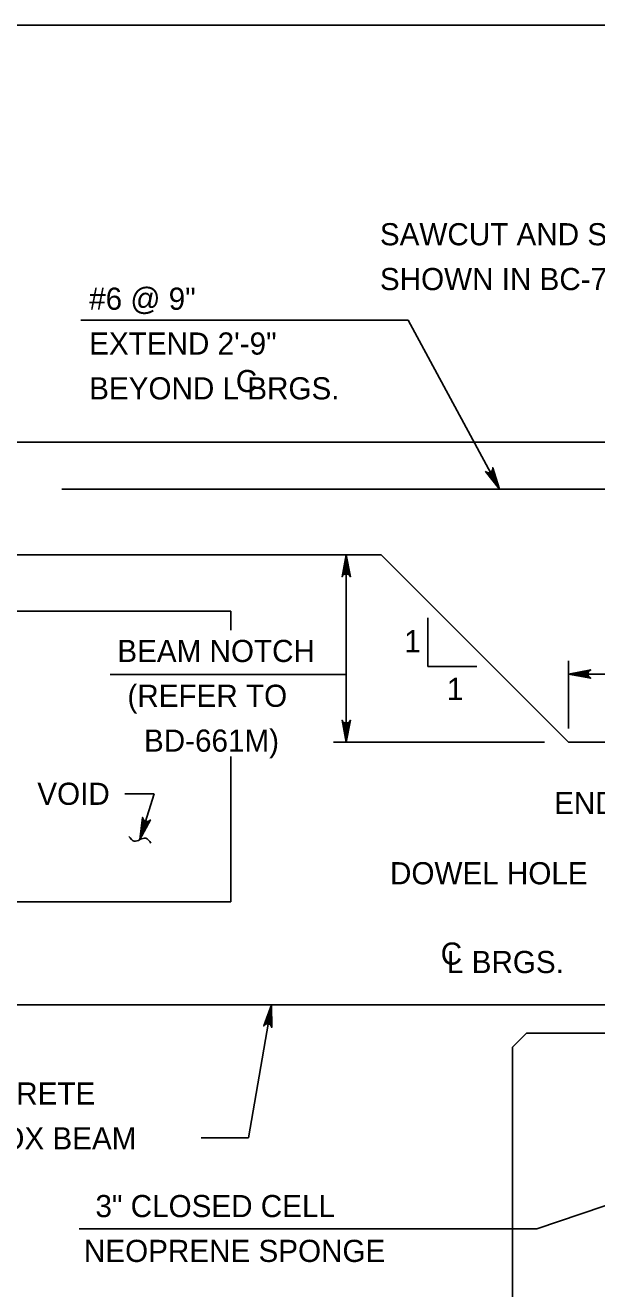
# Model space of a CAD drawing. Extents: x 636530 to 644067, y 294168 to 299122.
# Drawn here: x 640007.6 to 640084.9, y 296952.4 to 297123.5 of the extents above; entities that cross this region are included whole.
import ezdxf

# ---------------------------------------------------------------- set-up
doc = ezdxf.new("R2010")
doc.units = 0
doc.layers.add('1', color=7, linetype='Continuous')

msp = doc.modelspace()

# ---------------------------------------------------------------- linework, layer by layer
at = {"layer": '1'}
for p, q in [((640673.78, 297123.48), (639887.78, 297123.48)), ((640015.12, 297083.56), (640059.4, 297083.56)), ((640059.4, 297083.56), (640071.79, 297060.67)), ((639993.35, 297067.02), (640134.09, 297067.02)), ((640012.55, 297060.67), (640126.85, 297060.67)), ((639993.35, 297051.78), (640055.74, 297051.78)), ((640051.02, 297051.78), (640051.02, 297026.38)), ((640081.13, 297026.38), (640055.74, 297051.78)), ((639993.35, 297044.16), (640035.41, 297044.16)), ((640035.41, 297041.55), (640035.41, 297044.16)), ((640062.09, 297043.22), (640062.09, 297036.64)), ((640081.13, 297028.27), (640081.13, 297037.39)), ((640019.08, 297035.54), (640051.02, 297035.54)), ((640062.09, 297036.64), (640068.68, 297036.64)), ((640081.13, 297035.62), (640119.23, 297035.62)), ((640049.28, 297026.38), (640077.85, 297026.38)), ((640081.13, 297026.38), (640119.23, 297026.38)), ((640035.41, 297004.79), (640035.41, 297024.45)), ((640021.04, 297019.41), (640025.03, 297019.41)), ((640025.03, 297019.41), (640023.11, 297013.2)), ((639993.35, 297004.79), (640035.41, 297004.79)), ((639993.35, 296990.82), (640119.23, 296990.82)), ((640037.78, 296972.82), (640040.91, 296990.82)), ((640073.51, 296985.1), (640075.42, 296987.01)), ((640075.42, 296987.01), (640119.23, 296987.01)), ((640073.51, 296881.33), (640073.51, 296985.1)), ((640031.39, 296972.82), (640037.78, 296972.82)), ((640076.84, 296960.5), (640102.46, 296969.19)), ((640014.88, 296960.5), (640076.84, 296960.5))]:
    msp.add_line(p, q, dxfattribs=at)
for points in [[(640071.79, 297060.67), (640069.88, 297063.03), (640070, 297062.96), (640070.13, 297062.9), (640070.24, 297062.89), (640070.36, 297062.89), (640070.46, 297062.92), (640070.55, 297062.96), (640070.63, 297063.02), (640070.71, 297063.08), (640070.77, 297063.18), (640070.83, 297063.28), (640070.85, 297063.42), (640070.86, 297063.56), (640071.79, 297060.67), (640070.85, 297063.42), (640070.83, 297063.28), (640071.79, 297060.67), (640070.77, 297063.18), (640070.71, 297063.08), (640071.79, 297060.67), (640070.63, 297063.02), (640070.55, 297062.96), (640071.79, 297060.67), (640070.46, 297062.92), (640070.36, 297062.89), (640071.79, 297060.67), (640070.24, 297062.89), (640070.13, 297062.9), (640071.79, 297060.67), (640070, 297062.96)], [(640051.02, 297051.78), (640051.58, 297048.8), (640051.5, 297048.91), (640051.42, 297049.03), (640051.32, 297049.09), (640051.22, 297049.14), (640051.12, 297049.16), (640051.02, 297049.18), (640050.92, 297049.16), (640050.82, 297049.14), (640050.72, 297049.09), (640050.62, 297049.03), (640050.54, 297048.91), (640050.46, 297048.8), (640051.02, 297051.78), (640050.54, 297048.91), (640050.62, 297049.03), (640051.02, 297051.78), (640050.72, 297049.09), (640050.82, 297049.14), (640051.02, 297051.78), (640050.92, 297049.16), (640051.02, 297049.18), (640051.02, 297051.78), (640051.12, 297049.16), (640051.22, 297049.14), (640051.02, 297051.78), (640051.32, 297049.09), (640051.42, 297049.03), (640051.02, 297051.78), (640051.5, 297048.91)], [(640081.13, 297035.62), (640084.12, 297036.18), (640084, 297036.1), (640083.89, 297036.02), (640083.83, 297035.92), (640083.77, 297035.82), (640083.75, 297035.72), (640083.73, 297035.62), (640083.75, 297035.52), (640083.77, 297035.42), (640083.83, 297035.32), (640083.89, 297035.22), (640084, 297035.14), (640084.12, 297035.06), (640081.13, 297035.62), (640084, 297035.14), (640083.89, 297035.22), (640081.13, 297035.62), (640083.83, 297035.32), (640083.77, 297035.42), (640081.13, 297035.62), (640083.75, 297035.52), (640083.73, 297035.62), (640081.13, 297035.62), (640083.75, 297035.72), (640083.77, 297035.82), (640081.13, 297035.62), (640083.83, 297035.92), (640083.89, 297036.02), (640081.13, 297035.62), (640084, 297036.1)], [(640051.02, 297026.38), (640050.46, 297029.36), (640050.54, 297029.25), (640050.62, 297029.13), (640050.72, 297029.07), (640050.82, 297029.01), (640050.92, 297029), (640051.02, 297028.98), (640051.12, 297029), (640051.22, 297029.01), (640051.32, 297029.07), (640051.42, 297029.13), (640051.5, 297029.25), (640051.58, 297029.36), (640051.02, 297026.38), (640051.5, 297029.25), (640051.42, 297029.13), (640051.02, 297026.38), (640051.32, 297029.07), (640051.22, 297029.01), (640051.02, 297026.38), (640051.12, 297029), (640051.02, 297028.98), (640051.02, 297026.38), (640050.92, 297029), (640050.82, 297029.01), (640051.02, 297026.38), (640050.72, 297029.07), (640050.62, 297029.13), (640051.02, 297026.38), (640050.54, 297029.25)], [(640023.11, 297013.2), (640023.46, 297016.21), (640023.54, 297015.95), (640023.7, 297015.78), (640023.88, 297015.68), (640024.08, 297015.66), (640024.3, 297015.71), (640024.52, 297015.88), (640023.11, 297013.2), (640024.3, 297015.71), (640024.08, 297015.66), (640023.11, 297013.2), (640023.88, 297015.68), (640023.7, 297015.78), (640023.11, 297013.2), (640023.54, 297015.95)], [(640040.91, 296990.82), (640040.95, 296987.78), (640040.89, 296987.91), (640040.83, 296988.04), (640040.75, 296988.11), (640040.66, 296988.19), (640040.56, 296988.22), (640040.47, 296988.26), (640040.37, 296988.26), (640040.26, 296988.26), (640040.16, 296988.22), (640040.05, 296988.17), (640039.95, 296988.08), (640039.85, 296987.98), (640040.91, 296990.82), (640039.95, 296988.08), (640040.05, 296988.17), (640040.91, 296990.82), (640040.16, 296988.22), (640040.26, 296988.26), (640040.91, 296990.82), (640040.37, 296988.26), (640040.47, 296988.26), (640040.91, 296990.82), (640040.56, 296988.22), (640040.66, 296988.19), (640040.91, 296990.82), (640040.75, 296988.11), (640040.83, 296988.04), (640040.91, 296990.82), (640040.89, 296987.91)]]:
    msp.add_lwpolyline(points, dxfattribs=at)
msp.add_spline([(640024.59, 297012.71), (640023.9, 297013.4), (640022.31, 297012.99), (640021.62, 297013.64)], degree=3, dxfattribs=at)

# ---------------------------------------------------------------- texts
for s, p in [('SAWCUT AND SEAL AS', (640055.58, 297093.68)), ('SHOWN IN BC-766M', (640055.58, 297087.61)), ('C', (640036.08, 297073.8)), ('1', (640058.88, 297038.57)), ('BEAM NOTCH', (640020.04, 297037.25)), ('(REFER TO', (640021.41, 297031.18)), ('1', (640064.65, 297032.11)), ('BD-661M)', (640023.65, 297025.11)), ('VOID', (640009.21, 297017.91)), ('END OF BEAM', (640079.16, 297016.67)), ('DOWEL HOLE', (640056.95, 297007.15)), ('C', (640063.81, 296996.27)), ('L BRGS.', (640064.66, 296995.13)), ('P/S CONCRETE', (639986.97, 296977.32)), ('ADJACENT BOX BEAM', (639979.38, 296971.25)), ('3" CLOSED CELL', (640017.08, 296962.08)), ('NEOPRENE SPONGE', (640015.52, 296956.01))]:
    msp.add_text(s, height=3, dxfattribs=at).set_placement(p)
for s, p in [('#6 @ 9"', (640016.23, 297084.95)), ('EXTEND 2\'-9"', (640016.23, 297078.88)), ('BEYOND L BRGS.', (640016.23, 297072.81))]:
    msp.add_text(s, height=3, rotation=360, dxfattribs=at).set_placement(p)

doc.saveas('drawing.dxf')
